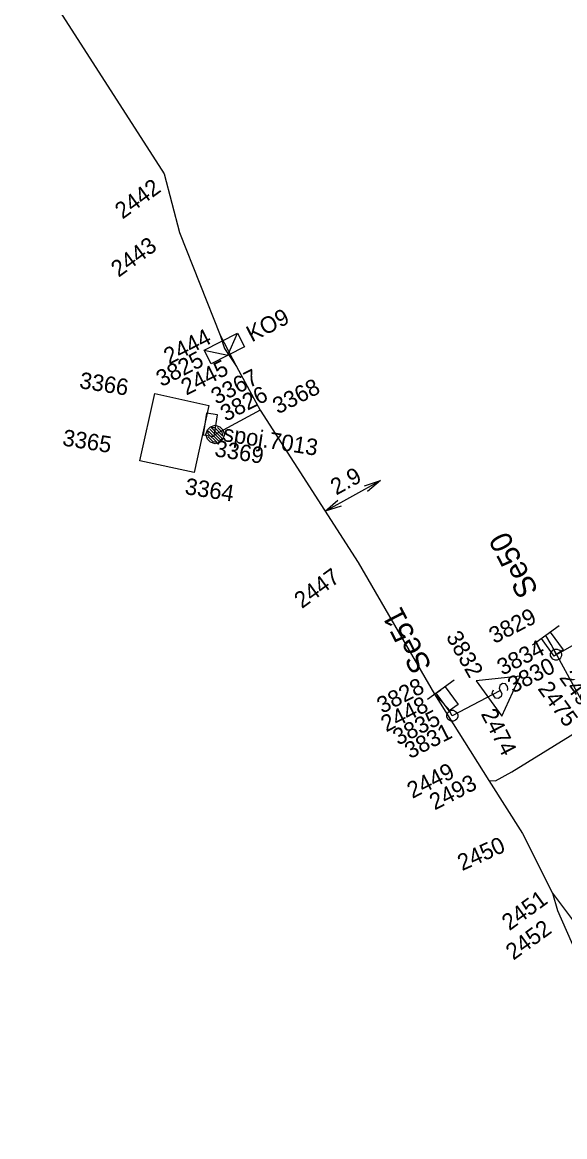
# Model space of a CAD drawing. Extents: x -535557 to -534097, y -1142175 to -1136716.
# Drawn here: x -534920.1 to -534895.4, y -1139165.9 to -1139115.1 of the extents above; entities that cross this region are included whole.
import ezdxf

# ---------------------------------------------------------------- set-up
doc = ezdxf.new("R2010")
doc.units = 0
doc.layers.add('Default', color=7, linetype='Continuous')
doc.layers.add('SS_SZDC', color=7, linetype='Continuous')

# ---------------------------------------------------------------- blocks, each defined once
blk = doc.blocks.new('POINT_DISPLAY')
at = {"layer": 'Default'}
blk.add_line((0, 0), (0, 0), dxfattribs=at)

msp = doc.modelspace()

# ---------------------------------------------------------------- linework, layer by layer
at = {"layer": 'SS_SZDC'}
for p, q in [((-534920.119, -1139111.93), (-534913.649, -1139121.989)), ((-534913.649, -1139121.989), (-534912.949, -1139124.67)), ((-534912.949, -1139124.67), (-534911.1, -1139129.35)), ((-534911.826, -1139130.034), (-534910.311, -1139129.262)), ((-534910.751, -1139130.271), (-534910.311, -1139129.262)), ((-534910.311, -1139129.262), (-534909.993, -1139129.885)), ((-534911.1, -1139129.35), (-534910.35, -1139130.79)), ((-534911.1, -1139129.35), (-534910.909, -1139129.959)), ((-534911.508, -1139130.657), (-534911.826, -1139130.034)), ((-534911.826, -1139130.034), (-534910.751, -1139130.271)), ((-534909.993, -1139129.885), (-534911.508, -1139130.657)), ((-534910.909, -1139129.959), (-534910.35, -1139130.79)), ((-534910.35, -1139130.79), (-534909.279, -1139132.77)), ((-534914.77, -1139135.09), (-534914.079, -1139132.01)), ((-534914.079, -1139132.01), (-534911.619, -1139132.559)), ((-534911.619, -1139132.559), (-534912.279, -1139135.62)), ((-534909.279, -1139132.77), (-534911.329, -1139133.889)), ((-534909.279, -1139132.77), (-534904.81, -1139139.729)), ((-534911.718, -1139132.907), (-534911.875, -1139133.894)), ((-534911.224, -1139132.985), (-534911.718, -1139132.907)), ((-534911.381, -1139133.972), (-534911.224, -1139132.985)), ((-534911.875, -1139133.894), (-534911.381, -1139133.972)), ((-534911.754, -1139133.889), (-534911.683, -1139133.677)), ((-534911.683, -1139134.102), (-534911.754, -1139133.889)), ((-534911.683, -1139133.677), (-534911.542, -1139133.536)), ((-534911.648, -1139133.854), (-534911.648, -1139133.713)), ((-534911.648, -1139133.713), (-534911.153, -1139134.208)), ((-534911.259, -1139134.243), (-534911.648, -1139133.854)), ((-534911.082, -1139134.137), (-534911.577, -1139133.642)), ((-534911.542, -1139133.536), (-534911.329, -1139133.465)), ((-534911.011, -1139134.066), (-534911.506, -1139133.571)), ((-534911.506, -1139133.571), (-534911.365, -1139133.571)), ((-534911.365, -1139133.571), (-534910.976, -1139133.96)), ((-534911.329, -1139133.465), (-534911.117, -1139133.536)), ((-534911.011, -1139133.783), (-534911.223, -1139133.571)), ((-534911.117, -1139133.536), (-534910.976, -1139133.677)), ((-534910.976, -1139133.96), (-534911.011, -1139133.783)), ((-534910.976, -1139133.677), (-534910.905, -1139133.889)), ((-534910.905, -1139133.889), (-534910.976, -1139134.102)), ((-534911.542, -1139134.243), (-534911.683, -1139134.102)), ((-534911.648, -1139133.996), (-534911.436, -1139134.208)), ((-534911.329, -1139134.314), (-534911.542, -1139134.243)), ((-534911.436, -1139134.208), (-534911.259, -1139134.243)), ((-534911.117, -1139134.243), (-534911.329, -1139134.314)), ((-534911.153, -1139134.208), (-534911.011, -1139134.066)), ((-534910.976, -1139134.102), (-534911.117, -1139134.243)), ((-534912.279, -1139135.62), (-534914.77, -1139135.09)), ((-534906.317, -1139137.382), (-534903.799, -1139135.989)), ((-534904.528, -1139136.221), (-534903.799, -1139135.989)), ((-534903.799, -1139135.989), (-534904.383, -1139136.483)), ((-534906.317, -1139137.382), (-534905.733, -1139136.888)), ((-534905.588, -1139137.15), (-534906.317, -1139137.382)), ((-534904.81, -1139139.729), (-534901.34, -1139145.729)), ((-534895.789, -1139143.93), (-534893.149, -1139142.42)), ((-534895.653, -1139142.609), (-534896.866, -1139143.49)), ((-534896.02, -1139143.469), (-534896.26, -1139143.049)), ((-534896.057, -1139142.903), (-534895.469, -1139143.712)), ((-534895.874, -1139144.005), (-534896.462, -1139143.196)), ((-534894.079, -1139147.04), (-534896.02, -1139143.469)), ((-534896.02, -1139143.469), (-534895.789, -1139143.93)), ((-534896.039, -1139143.88), (-534895.989, -1139143.78)), ((-534896.039, -1139143.98), (-534896.039, -1139143.88)), ((-534895.989, -1139144.08), (-534896.039, -1139143.98)), ((-534895.989, -1139143.78), (-534895.939, -1139143.73)), ((-534895.939, -1139143.73), (-534895.839, -1139143.68)), ((-534895.469, -1139143.712), (-534895.874, -1139144.005)), ((-534895.839, -1139143.68), (-534895.739, -1139143.68)), ((-534895.739, -1139143.68), (-534895.639, -1139143.73)), ((-534895.639, -1139143.73), (-534895.589, -1139143.78)), ((-534895.589, -1139143.78), (-534895.539, -1139143.88)), ((-534895.539, -1139143.98), (-534895.589, -1139144.08)), ((-534895.539, -1139143.88), (-534895.539, -1139143.98)), ((-534895.939, -1139144.13), (-534895.989, -1139144.08)), ((-534895.839, -1139144.18), (-534895.939, -1139144.13)), ((-534895.739, -1139144.18), (-534895.839, -1139144.18)), ((-534895.639, -1139144.13), (-534895.739, -1139144.18)), ((-534895.589, -1139144.08), (-534895.639, -1139144.13)), ((-534897.429, -1139144.904), (-534899.433, -1139145.123)), ((-534898.257, -1139146.741), (-534897.429, -1139144.904)), ((-534900.443, -1139145.099), (-534901.656, -1139145.98)), ((-534901.34, -1139145.729), (-534901.05, -1139145.54)), ((-534900.847, -1139145.393), (-534900.259, -1139146.202)), ((-534898.359, -1139145.579), (-534900.52, -1139146.719)), ((-534899.433, -1139145.123), (-534898.257, -1139146.741)), ((-534898.69, -1139145.634), (-534898.639, -1139145.535)), ((-534898.356, -1139145.33), (-534898.378, -1139145.469)), ((-534898.378, -1139145.469), (-534898.271, -1139145.701)), ((-534898.234, -1139145.241), (-534898.356, -1139145.33)), ((-534898.095, -1139145.263), (-534898.234, -1139145.241)), ((-534898.007, -1139145.385), (-534898.095, -1139145.263)), ((-534897.988, -1139145.495), (-534898.007, -1139145.385)), ((-534897.999, -1139145.565), (-534897.988, -1139145.495)), ((-534901.34, -1139145.729), (-534898.85, -1139149.67)), ((-534900.71, -1139146.379), (-534901.34, -1139145.729)), ((-534900.664, -1139146.495), (-534901.252, -1139145.686)), ((-534898.701, -1139145.704), (-534898.69, -1139145.634)), ((-534898.554, -1139145.907), (-534898.701, -1139145.704)), ((-534898.415, -1139145.929), (-534898.554, -1139145.907)), ((-534898.293, -1139145.841), (-534898.415, -1139145.929)), ((-534898.271, -1139145.701), (-534898.293, -1139145.841)), ((-534900.77, -1139146.669), (-534900.72, -1139146.569)), ((-534900.72, -1139146.569), (-534900.67, -1139146.519)), ((-534900.52, -1139146.719), (-534900.71, -1139146.379)), ((-534900.67, -1139146.519), (-534900.57, -1139146.469)), ((-534900.259, -1139146.202), (-534900.664, -1139146.495)), ((-534900.57, -1139146.469), (-534900.47, -1139146.469)), ((-534900.47, -1139146.469), (-534900.37, -1139146.519)), ((-534900.37, -1139146.519), (-534900.32, -1139146.569)), ((-534900.32, -1139146.569), (-534900.27, -1139146.669)), ((-534900.77, -1139146.769), (-534900.77, -1139146.669)), ((-534900.72, -1139146.869), (-534900.77, -1139146.769)), ((-534900.67, -1139146.919), (-534900.72, -1139146.869)), ((-534900.57, -1139146.969), (-534900.67, -1139146.919)), ((-534900.47, -1139146.969), (-534900.57, -1139146.969)), ((-534900.37, -1139146.919), (-534900.47, -1139146.969)), ((-534900.32, -1139146.869), (-534900.37, -1139146.919)), ((-534900.27, -1139146.769), (-534900.32, -1139146.869)), ((-534900.27, -1139146.669), (-534900.27, -1139146.769)), ((-534897.81, -1139149.27), (-534894.439, -1139147.19)), ((-534898.85, -1139149.67), (-534898.56, -1139149.68)), ((-534898.85, -1139149.67), (-534897.319, -1139152.09)), ((-534898.56, -1139149.68), (-534897.81, -1139149.27)), ((-534897.319, -1139152.09), (-534895.96, -1139154.809)), ((-534895.96, -1139154.809), (-534895.72, -1139155.6)), ((-534895.96, -1139154.809), (-534894.27, -1139157.059)), ((-534895.72, -1139155.6), (-534891.22, -1139165.92))]:
    msp.add_line(p, q, dxfattribs=at)

# ---------------------------------------------------------------- block references
for p in [(-534913.649, -1139121.989), (-534912.949, -1139124.67), (-534911.1, -1139129.35), (-534910.909, -1139129.959), (-534910.35, -1139130.79), (-534909.279, -1139132.77), (-534911.55, -1139133.44), (-534911.329, -1139133.889), (-534904.81, -1139139.729), (-534896.26, -1139143.049), (-534896.02, -1139143.469), (-534895.789, -1139143.93), (-534895.789, -1139143.93), (-534901.05, -1139145.54), (-534898.359, -1139145.579), (-534901.34, -1139145.729), (-534900.71, -1139146.379), (-534900.52, -1139146.719), (-534900.52, -1139146.719), (-534898.85, -1139149.67), (-534897.81, -1139149.27), (-534898.56, -1139149.68), (-534897.319, -1139152.09), (-534895.96, -1139154.809), (-534895.72, -1139155.6)]:
    msp.add_blockref('POINT_DISPLAY', p, dxfattribs=at)

# ---------------------------------------------------------------- texts
for s, height, rotation, p in [('2442', 0.75, 36, (-534915.551, -1139124.085)), ('2443', 0.75, 36, (-534915.731, -1139126.738)), ('KO9', 0.75, 27.3757, (-534909.661, -1139129.69)), ('2444', 0.75, 27, (-534913.431, -1139130.707)), ('3825', 0.75, 27, (-534913.776, -1139131.73)), ('2445', 0.75, 27, (-534912.642, -1139132.116)), ('3366', 0.75, 351, (-534917.551, -1139131.767)), ('3367', 0.75, 27, (-534911.271, -1139132.539)), ('3368', 0.75, 27, (-534908.468, -1139132.976)), ('3826', 0.75, 27, (-534910.848, -1139133.312)), ('3365', 0.75, 351, (-534918.323, -1139134.383)), ('spoj.7013', 0.75, 351, (-534911.009, -1139134.179)), ('3369', 0.75, 351, (-534911.387, -1139134.876)), ('2.9', 0.75, 28.9582, (-534905.81, -1139136.673)), ('3364', 0.75, 351, (-534912.741, -1139136.601)), ('Se50', 1, 117.3757, (-534896.575, -1139141.012)), ('2447', 0.75, 36, (-534907.378, -1139141.852)), ('Se51', 1, 117.3757, (-534901.43, -1139144.459)), ('3829', 0.75, 27, (-534898.606, -1139143.451)), ('3832', 0.75, 299.7, (-534900.829, -1139143.113)), ('3834', 0.75, 27, (-534898.239, -1139144.893)), ('3830', 0.75, 27, (-534897.755, -1139145.709)), ('3828', 0.75, 27, (-534903.717, -1139146.634)), ('2492', 0.75, 306, (-534895.673, -1139144.988)), ('2475', 0.75, 306, (-534896.655, -1139145.485)), ('2448', 0.75, 27, (-534903.534, -1139147.475)), ('3835', 0.75, 27, (-534902.988, -1139148.085)), ('2474', 0.75, 297, (-534899.233, -1139146.627)), ('3831', 0.75, 27, (-534902.448, -1139148.702)), ('2449', 0.75, 27, (-534902.341, -1139150.511)), ('2493', 0.75, 27, (-534901.322, -1139151.037)), ('2450', 0.75, 24.3, (-534900.075, -1139153.806)), ('2451', 0.75, 36, (-534897.917, -1139156.545)), ('2452', 0.75, 36, (-534897.737, -1139157.891))]:
    msp.add_text(s, height=height, rotation=rotation, dxfattribs=at).set_placement(p)

doc.saveas('drawing.dxf')
